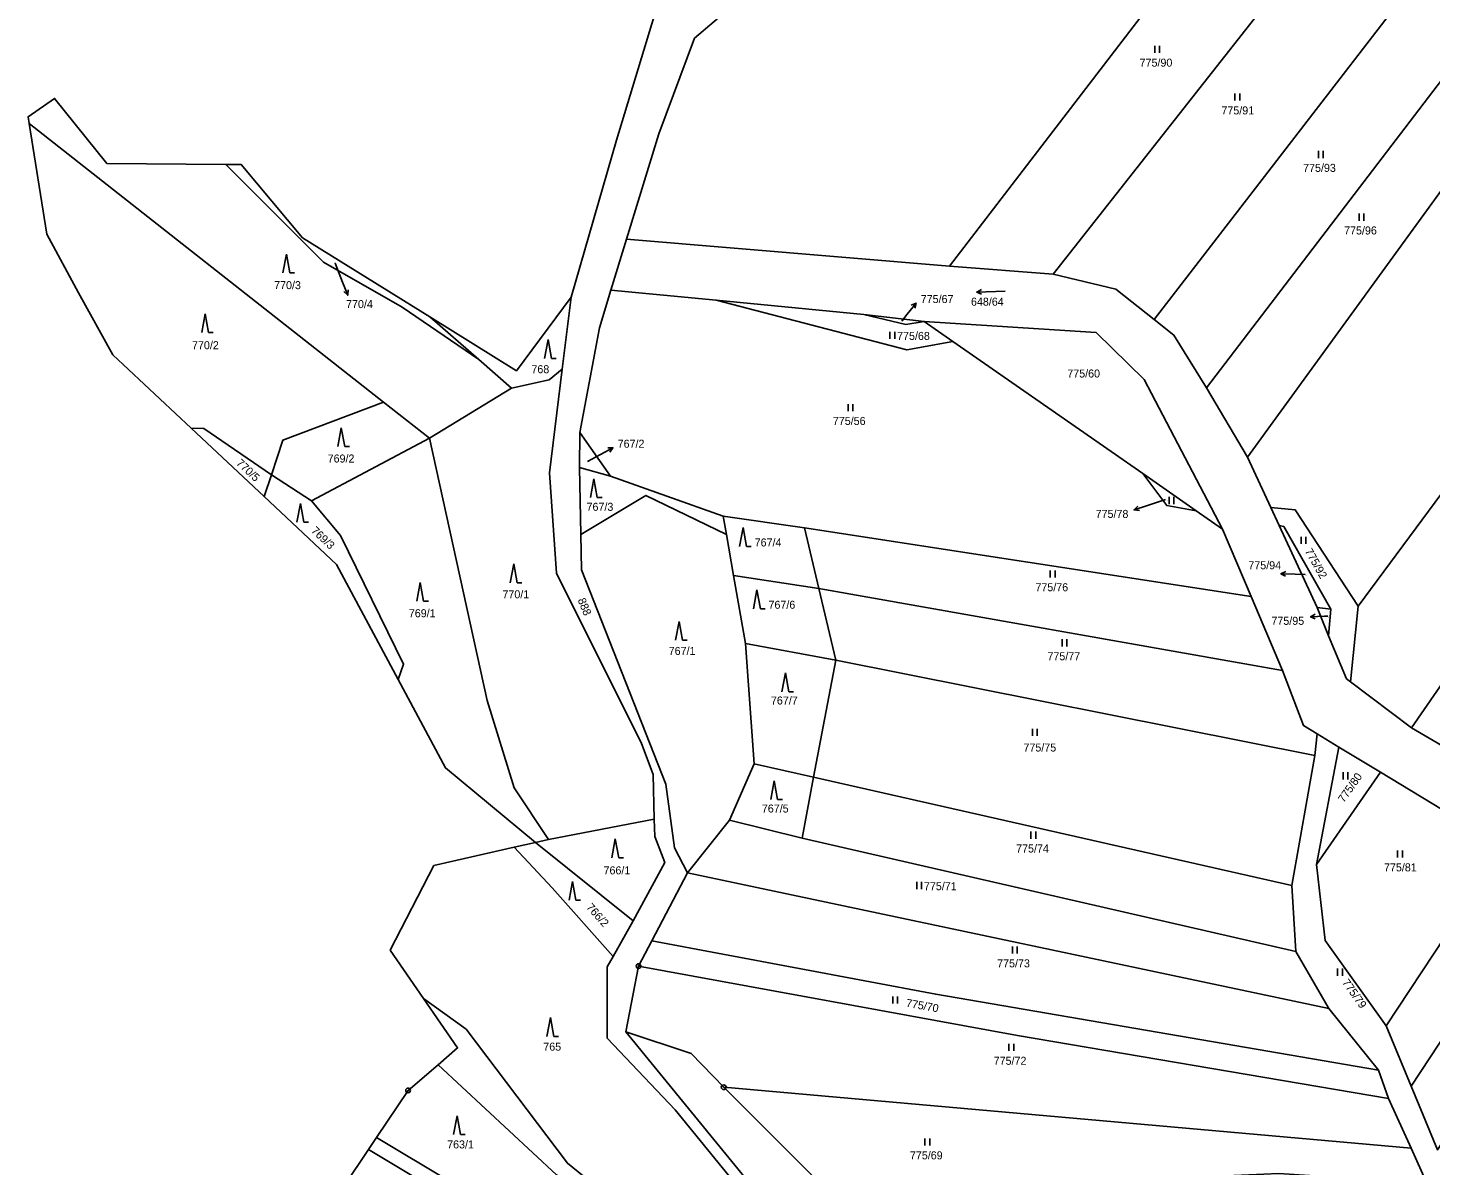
# Model space of a CAD drawing. Extents: x -654083 to -650132, y -1099819 to -1096699.
# Drawn here: x -653790.6 to -653492.6, y -1097976.1 to -1097734.5 of the extents above; entities that cross this region are included whole.
import ezdxf

# ---------------------------------------------------------------- set-up
doc = ezdxf.new("R2010")
doc.units = 0
for name, color, linetype in [('Geodetické body', 7, 'Continuous'), ('Obvody jako plochy', 7, 'Continuous'), ('Parcelní čísla', 7, 'Continuous'), ('Prvky pro prodl_ par_ č_', 7, 'Continuous'), ('Značky kultur', 7, 'Continuous')]:
    doc.layers.add(name, color=color, linetype=linetype)

msp = doc.modelspace()

# ---------------------------------------------------------------- linework, layer by layer
at = {"layer": 'Geodetické body'}
for centre, radius in [((-653660.89, -1097933.7), 0.5), ((-653660.89, -1097933.7), 0.001), ((-653642.8, -1097959.41), 0.5), ((-653709.82, -1097960.08), 0.5), ((-653709.82, -1097960.08), 0.001), ((-653642.8, -1097959.41), 0.001)]:
    msp.add_circle(centre, radius, dxfattribs=at)
at = {"layer": 'Obvody jako plochy'}
for points in [[(-653594.81, -1097785.08), (-653530.84, -1097701.66), (-653562.8, -1097688.65), (-653577, -1097689.41), (-653581.72, -1097693.73), (-653590.7, -1097708.43), (-653606.13, -1097708.96), (-653623.95, -1097715.36), (-653649.01, -1097736.69), (-653656.59, -1097756.97), (-653663.45, -1097779.36)], [(-653514.05, -1097712.1), (-653530.84, -1097701.66), (-653594.81, -1097785.08), (-653572.79, -1097786.78)], [(-653495.4, -1097723.83), (-653551.36, -1097796.39), (-653559.47, -1097789.96), (-653572.79, -1097786.78), (-653514.05, -1097712.1)], [(-653482.3, -1097735.11), (-653495.4, -1097723.83), (-653551.36, -1097796.39), (-653547.15, -1097799.73), (-653540.21, -1097810.9)], [(-653473.77, -1097746.16), (-653482.3, -1097735.11), (-653540.21, -1097810.9), (-653531.52, -1097825.64)], [(-653438.81, -1097763.81), (-653508.06, -1097857.25), (-653521.38, -1097836.82), (-653526.58, -1097836.33), (-653531.52, -1097825.64), (-653473.77, -1097746.16), (-653465.43, -1097757.67), (-653449.78, -1097765.74)], [(-653694.84, -1097804.92), (-653711.12, -1097793.79), (-653727.79, -1097784.24), (-653748.53, -1097763.48), (-653773.82, -1097763.25), (-653784.91, -1097749.46), (-653790.56, -1097753.36), (-653790.33, -1097754.81), (-653715.06, -1097813.94), (-653705.27, -1097821.63), (-653687.85, -1097811.01)], [(-653755.94, -1097819.47), (-653772.54, -1097803.91), (-653779.82, -1097790.71), (-653786.55, -1097778.3), (-653790.33, -1097754.81), (-653715.06, -1097813.94), (-653736.43, -1097822.01), (-653738.88, -1097829.37), (-653753.2, -1097819.54)], [(-653732.28, -1097779.05), (-653705.22, -1097795.86), (-653694.84, -1097804.92), (-653711.12, -1097793.79), (-653727.79, -1097784.24), (-653748.53, -1097763.48), (-653745.28, -1097763.51)], [(-653418.81, -1097770.44), (-653496.7, -1097883.13), (-653509.62, -1097873.34), (-653508.06, -1097857.25), (-653438.81, -1097763.81), (-653434.93, -1097763.13)], [(-653417.41, -1097771.08), (-653418.81, -1097770.44), (-653496.7, -1097883.13), (-653470.42, -1097898.46), (-653398.67, -1097788.61), (-653412.79, -1097773.31), (-653415.28, -1097772.11)], [(-653677.11, -1097806.93), (-653675.23, -1097791.65), (-653686.84, -1097807.28), (-653705.22, -1097795.86), (-653694.84, -1097804.92), (-653687.85, -1097811.01), (-653679.9, -1097809.21)], [(-653603.93, -1097802.84), (-653594.15, -1097801.07), (-653553.78, -1097829.12), (-653548.67, -1097835.92), (-653542.42, -1097837.01), (-653536.81, -1097840.91), (-653530.75, -1097855.2), (-653625.6, -1097840.66), (-653642.9, -1097838.17), (-653666.83, -1097829.66), (-653673.36, -1097820.37), (-653669.2, -1097798.17), (-653666.74, -1097790.15), (-653644.41, -1097792.3)], [(-653613.05, -1097795.32), (-653604.08, -1097797.46), (-653600.24, -1097796.84), (-653594.15, -1097801.07), (-653603.93, -1097802.84), (-653644.41, -1097792.3)], [(-653613.05, -1097795.32), (-653600.24, -1097796.84), (-653604.08, -1097797.46)], [(-653542.42, -1097837.01), (-653553.78, -1097829.12), (-653594.15, -1097801.07), (-653600.24, -1097796.84), (-653563.69, -1097799.15), (-653553.46, -1097809.14), (-653536.81, -1097840.91)], [(-653657.81, -1097893.04), (-653660.26, -1097886.46), (-653678.3, -1097850.25), (-653679.83, -1097828.98), (-653677.11, -1097806.93), (-653679.9, -1097809.21), (-653687.85, -1097811.01), (-653705.27, -1097821.63), (-653693.04, -1097877.32), (-653687.33, -1097895.84), (-653680.04, -1097906.79), (-653657.54, -1097902.47)], [(-653705.27, -1097821.63), (-653730.38, -1097834.93), (-653738.88, -1097829.37), (-653736.43, -1097822.01), (-653715.06, -1097813.94)], [(-653740.42, -1097834.01), (-653755.94, -1097819.47), (-653753.2, -1097819.54), (-653738.88, -1097829.37)], [(-653693.04, -1097877.32), (-653687.33, -1097895.84), (-653680.04, -1097906.79), (-653682.75, -1097907.43), (-653701.87, -1097891.61), (-653711.95, -1097872.81), (-653710.79, -1097869.59), (-653724.19, -1097842.26), (-653730.38, -1097834.93), (-653705.27, -1097821.63)], [(-653666.83, -1097829.66), (-653673.36, -1097820.37), (-653673.45, -1097827.83)], [(-653659.37, -1097833.74), (-653642.21, -1097842.08), (-653642.9, -1097838.17), (-653666.83, -1097829.66), (-653673.45, -1097827.83), (-653673.16, -1097842.06)], [(-653725.03, -1097848.43), (-653740.42, -1097834.01), (-653738.88, -1097829.37), (-653730.38, -1097834.93), (-653724.19, -1097842.26), (-653710.79, -1097869.59), (-653711.95, -1097872.81)], [(-653542.42, -1097837.01), (-653553.78, -1097829.12), (-653548.67, -1097835.92)], [(-653642.21, -1097842.08), (-653640.69, -1097850.74), (-653638.15, -1097865.17), (-653636.35, -1097890.75), (-653641.54, -1097902.69), (-653650.52, -1097913.86), (-653653.28, -1097908.61), (-653655.1, -1097895.04), (-653673, -1097849.54), (-653673.16, -1097842.06), (-653659.37, -1097833.74)], [(-653508.06, -1097857.25), (-653509.62, -1097873.34), (-653510.49, -1097872.68), (-653514.32, -1097863.54), (-653513.83, -1097857.91), (-653523.84, -1097840.32), (-653524.82, -1097840.13), (-653526.58, -1097836.33), (-653521.38, -1097836.82)], [(-653622.56, -1097853.53), (-653625.6, -1097840.66), (-653642.9, -1097838.17), (-653642.21, -1097842.08), (-653640.69, -1097850.74)], [(-653622.56, -1097853.53), (-653524.09, -1097870.91), (-653530.75, -1097855.2), (-653625.6, -1097840.66)], [(-653513.83, -1097857.91), (-653516.76, -1097857.58), (-653524.82, -1097840.13), (-653523.84, -1097840.32)], [(-653638.15, -1097865.17), (-653619.01, -1097868.73), (-653622.56, -1097853.53), (-653640.69, -1097850.74)], [(-653517.2, -1097888.98), (-653516.7, -1097884.4), (-653519.65, -1097882.61), (-653524.09, -1097870.91), (-653622.56, -1097853.53), (-653619.01, -1097868.73)], [(-653516.76, -1097857.58), (-653514.32, -1097863.54), (-653513.83, -1097857.91)], [(-653619.01, -1097868.73), (-653623.69, -1097893.61), (-653636.35, -1097890.75), (-653638.15, -1097865.17)], [(-653522.13, -1097916.57), (-653517.2, -1097888.98), (-653619.01, -1097868.73), (-653623.69, -1097893.61)], [(-653516.9, -1097912.11), (-653503.28, -1097892.53), (-653512.11, -1097887.18)], [(-653641.54, -1097902.69), (-653626.12, -1097906.5), (-653623.69, -1097893.61), (-653636.35, -1097890.75)], [(-653623.69, -1097893.61), (-653522.13, -1097916.57), (-653521.28, -1097930.58), (-653626.12, -1097906.5)], [(-653477.02, -1097908.44), (-653502.08, -1097946.37), (-653515.07, -1097928.23), (-653516.9, -1097912.11), (-653503.28, -1097892.53)], [(-653682.75, -1097907.43), (-653662.01, -1097924.1), (-653655.31, -1097911.71), (-653657.43, -1097906.2), (-653657.54, -1097902.47), (-653680.04, -1097906.79)], [(-653650.52, -1097913.86), (-653514.24, -1097942.72), (-653521.28, -1097930.58), (-653626.12, -1097906.5), (-653641.54, -1097902.69)], [(-653713.62, -1097930.33), (-653706.55, -1097940.57), (-653697.49, -1097947.08), (-653675.99, -1097975.54), (-653648.7, -1097997.71), (-653633.3, -1098002.98), (-653632.53, -1097989.46), (-653653.11, -1097964.2), (-653667.52, -1097949), (-653667.58, -1097933.88), (-653666.3, -1097931.63), (-653679.22, -1097917.1), (-653687.31, -1097908.47), (-653704.35, -1097912.36)], [(-653682.75, -1097907.43), (-653662.01, -1097924.1), (-653666.3, -1097931.63), (-653679.22, -1097917.1), (-653687.31, -1097908.47)], [(-653496.78, -1097959.19), (-653467.24, -1097914.37), (-653477.02, -1097908.44), (-653502.08, -1097946.37)], [(-653503.69, -1097955.79), (-653514.24, -1097942.72), (-653650.52, -1097913.86), (-653658.08, -1097928.32), (-653597.76, -1097939.65)], [(-653465.27, -1097915.56), (-653458.4, -1097922.3), (-653491.2, -1097972.7), (-653496.78, -1097959.19), (-653467.24, -1097914.37)], [(-653580.42, -1097948.42), (-653501.59, -1097961.82), (-653503.69, -1097955.79), (-653597.76, -1097939.65), (-653658.08, -1097928.32), (-653660.89, -1097933.7)], [(-653501.59, -1097961.82), (-653496.77, -1097972.37), (-653642.8, -1097959.41), (-653649.71, -1097952.26), (-653663.58, -1097947.68), (-653660.89, -1097933.7), (-653580.42, -1097948.42)], [(-653649.71, -1097952.26), (-653642.8, -1097959.41), (-653601.35, -1098000.78), (-653611.1, -1098011.02), (-653630.75, -1098019.66), (-653647, -1098002.44), (-653632.03, -1098006.86), (-653629.06, -1097989.93), (-653663.58, -1097947.68)], [(-653703.46, -1097954.62), (-653678.31, -1097978.03), (-653659.65, -1097992.78), (-653685.44, -1097988.72), (-653716.54, -1097970.07), (-653709.82, -1097960.08)], [(-653642.8, -1097959.41), (-653496.77, -1097972.37), (-653493.43, -1097979.77), (-653524.85, -1097977.7), (-653563.09, -1097979.4), (-653592.66, -1097991.35), (-653601.35, -1098000.78)], [(-653718.24, -1097972.6), (-653716.54, -1097970.07), (-653685.44, -1097988.72), (-653687.93, -1097990.83)], [(-653784.54, -1098051.6), (-653779.31, -1098078.59), (-653768.96, -1098073.49), (-653733.67, -1098033.51), (-653720.21, -1098016.99), (-653718.63, -1098017), (-653687.93, -1097990.83), (-653718.24, -1097972.6), (-653723.44, -1097980.32), (-653752.03, -1098016.42), (-653764.83, -1098030.84)]]:
    msp.add_lwpolyline(points, close=True, dxfattribs=at)
for points in [[(-653623.95, -1097715.36), (-653649.01, -1097736.69), (-653656.59, -1097756.97), (-653663.45, -1097779.36), (-653666.74, -1097790.15), (-653669.2, -1097798.17), (-653673.36, -1097820.37), (-653673.45, -1097827.83), (-653673.16, -1097842.06), (-653673, -1097849.54), (-653655.1, -1097895.04), (-653653.28, -1097908.61), (-653650.52, -1097913.86), (-653658.08, -1097928.32), (-653660.89, -1097933.7), (-653663.58, -1097947.68), (-653629.06, -1097989.93)], [(-653632.53, -1097989.46), (-653653.11, -1097964.2), (-653667.52, -1097949), (-653667.58, -1097933.88), (-653666.3, -1097931.63), (-653662.01, -1097924.1), (-653655.31, -1097911.71), (-653657.43, -1097906.2), (-653657.54, -1097902.47), (-653657.81, -1097893.04), (-653660.26, -1097886.46), (-653678.3, -1097850.25), (-653679.83, -1097828.98), (-653677.11, -1097806.93), (-653675.23, -1097791.65), (-653665.58, -1097758.3), (-653656.89, -1097729.68)], [(-653477.02, -1097908.44), (-653503.28, -1097892.53), (-653512.11, -1097887.18), (-653516.7, -1097884.4), (-653519.65, -1097882.61), (-653524.09, -1097870.91), (-653530.75, -1097855.2), (-653536.81, -1097840.91), (-653553.46, -1097809.14), (-653563.69, -1097799.15), (-653600.24, -1097796.84), (-653613.05, -1097795.32), (-653644.41, -1097792.3), (-653666.74, -1097790.15), (-653663.45, -1097779.36), (-653594.81, -1097785.08), (-653572.79, -1097786.78), (-653559.47, -1097789.96), (-653551.36, -1097796.39), (-653547.15, -1097799.73), (-653540.21, -1097810.9), (-653531.52, -1097825.64), (-653526.58, -1097836.33), (-653524.82, -1097840.13), (-653516.76, -1097857.58), (-653514.32, -1097863.54), (-653510.49, -1097872.68), (-653509.62, -1097873.34), (-653496.7, -1097883.13), (-653470.42, -1097898.46)], [(-653493.43, -1097979.77), (-653496.77, -1097972.37), (-653501.59, -1097961.82), (-653503.69, -1097955.79), (-653514.24, -1097942.72), (-653521.28, -1097930.58), (-653522.13, -1097916.57), (-653517.2, -1097888.98), (-653516.7, -1097884.4), (-653512.11, -1097887.18), (-653516.9, -1097912.11), (-653515.07, -1097928.23), (-653502.08, -1097946.37), (-653496.78, -1097959.19), (-653491.2, -1097972.7)], [(-653678.31, -1097978.03), (-653703.46, -1097954.62), (-653699.31, -1097951.06), (-653706.55, -1097940.57), (-653697.49, -1097947.08), (-653675.99, -1097975.54), (-653648.7, -1097997.71)]]:
    msp.add_lwpolyline(points, dxfattribs=at)
at = {"layer": 'Prvky pro prodl_ par_ č_'}
for p, q in [((-653725.33, -1097784.47), (-653723.75, -1097788.45)), ((-653723.75, -1097788.45), (-653722.65, -1097791.24)), ((-653604.99, -1097796.73), (-653603.81, -1097795.25)), ((-653603.81, -1097795.25), (-653601.94, -1097792.91)), ((-653671.76, -1097826.54), (-653668.97, -1097825.05)), ((-653668.97, -1097825.05), (-653666.32, -1097823.63)), ((-653552.76, -1097835.89), (-653555.61, -1097836.83)), ((-653548.95, -1097834.63), (-653552.76, -1097835.89)), ((-653521.43, -1097850.48), (-653524.43, -1097850.4)), ((-653519.25, -1097850.53), (-653521.43, -1097850.48)), ((-653515.15, -1097859.42), (-653518.15, -1097859.53)), ((-653514.46, -1097859.4), (-653515.15, -1097859.42))]:
    msp.add_line(p, q, dxfattribs=at)
for points in [[(-653722.55, -1097790.13), (-653722.65, -1097791.24), (-653723.48, -1097790.49)], [(-653602.95, -1097793.38), (-653601.94, -1097792.91), (-653602.17, -1097794)], [(-653667.44, -1097823.67), (-653666.32, -1097823.63), (-653666.97, -1097824.55)], [(-653554.5, -1097836.99), (-653555.61, -1097836.83), (-653554.82, -1097836.04)], [(-653523.44, -1097850.93), (-653524.43, -1097850.4), (-653523.42, -1097849.93)], [(-653517.13, -1097859.99), (-653518.15, -1097859.53), (-653517.17, -1097858.99)]]:
    msp.add_lwpolyline(points, dxfattribs=at)
at = {"layer": 'Značky kultur'}
for p, q in [((-653551.23, -1097738.28), (-653551.23, -1097739.78)), ((-653550.2, -1097739.78), (-653550.2, -1097738.28)), ((-653534.19, -1097748.43), (-653534.19, -1097749.93)), ((-653533.17, -1097749.93), (-653533.17, -1097748.43)), ((-653516.45, -1097760.62), (-653516.45, -1097762.12)), ((-653515.43, -1097762.12), (-653515.43, -1097760.62)), ((-653507.82, -1097773.92), (-653507.82, -1097775.42)), ((-653506.8, -1097775.42), (-653506.8, -1097773.92)), ((-653735.68, -1097782.5), (-653736.42, -1097786.5)), ((-653735.68, -1097782.5), (-653734.95, -1097786.5)), ((-653734.95, -1097786.5), (-653733.95, -1097786.5)), ((-653583.03, -1097790.42), (-653589.03, -1097790.58)), ((-653752.94, -1097795.19), (-653753.68, -1097799.19)), ((-653752.94, -1097795.19), (-653752.21, -1097799.19)), ((-653752.21, -1097799.19), (-653751.21, -1097799.19)), ((-653680.09, -1097800.68), (-653680.83, -1097804.68)), ((-653680.09, -1097800.68), (-653679.36, -1097804.68)), ((-653607.48, -1097799.01), (-653607.48, -1097800.51)), ((-653606.45, -1097800.51), (-653606.45, -1097799.01)), ((-653679.36, -1097804.68), (-653678.36, -1097804.68)), ((-653616.38, -1097814.35), (-653616.38, -1097815.85)), ((-653615.35, -1097815.85), (-653615.35, -1097814.35)), ((-653724.02, -1097819.38), (-653724.76, -1097823.38)), ((-653724.02, -1097819.38), (-653723.29, -1097823.38)), ((-653723.29, -1097823.38), (-653722.29, -1097823.38)), ((-653670.37, -1097830.21), (-653671.1, -1097834.21)), ((-653670.37, -1097830.21), (-653669.64, -1097834.21)), ((-653732.71, -1097835.44), (-653733.45, -1097839.44)), ((-653732.71, -1097835.44), (-653731.98, -1097839.44)), ((-653669.64, -1097834.21), (-653668.64, -1097834.21)), ((-653548.19, -1097834.09), (-653548.19, -1097835.59)), ((-653547.17, -1097835.59), (-653547.17, -1097834.09)), ((-653731.98, -1097839.44), (-653730.98, -1097839.44)), ((-653638.68, -1097840.58), (-653639.42, -1097844.58)), ((-653638.68, -1097840.58), (-653637.95, -1097844.58)), ((-653520.16, -1097842.52), (-653520.16, -1097844.02)), ((-653519.14, -1097844.02), (-653519.14, -1097842.52)), ((-653637.95, -1097844.58), (-653636.95, -1097844.58)), ((-653687.4, -1097848.31), (-653688.14, -1097852.31)), ((-653687.4, -1097848.31), (-653686.67, -1097852.31)), ((-653573.42, -1097849.67), (-653573.42, -1097851.17)), ((-653572.4, -1097851.17), (-653572.4, -1097849.67)), ((-653707.26, -1097852.24), (-653707.99, -1097856.24)), ((-653707.26, -1097852.24), (-653706.53, -1097856.24)), ((-653686.67, -1097852.31), (-653685.67, -1097852.31)), ((-653635.74, -1097853.81), (-653636.47, -1097857.81)), ((-653635.74, -1097853.81), (-653635.01, -1097857.81)), ((-653706.53, -1097856.24), (-653705.53, -1097856.24)), ((-653635.01, -1097857.81), (-653634.01, -1097857.81)), ((-653652.29, -1097860.52), (-653653.03, -1097864.52)), ((-653652.29, -1097860.52), (-653651.56, -1097864.52)), ((-653651.56, -1097864.52), (-653650.56, -1097864.52)), ((-653570.91, -1097864.31), (-653570.91, -1097865.81)), ((-653569.89, -1097865.81), (-653569.89, -1097864.31)), ((-653629.7, -1097871.44), (-653630.44, -1097875.44)), ((-653629.7, -1097871.44), (-653628.97, -1097875.44)), ((-653628.97, -1097875.44), (-653627.97, -1097875.44)), ((-653577.23, -1097883.3), (-653577.23, -1097884.8)), ((-653576.2, -1097884.8), (-653576.2, -1097883.3)), ((-653511.22, -1097892.54), (-653511.22, -1097894.04)), ((-653510.2, -1097894.04), (-653510.2, -1097892.54)), ((-653632.07, -1097894.33), (-653632.81, -1097898.33)), ((-653632.07, -1097894.33), (-653631.34, -1097898.33)), ((-653631.34, -1097898.33), (-653630.34, -1097898.33)), ((-653577.53, -1097905.14), (-653577.53, -1097906.64)), ((-653576.51, -1097906.64), (-653576.51, -1097905.14)), ((-653665.82, -1097906.67), (-653666.56, -1097910.67)), ((-653665.82, -1097906.67), (-653665.09, -1097910.67)), ((-653665.09, -1097910.67), (-653664.09, -1097910.67)), ((-653499.64, -1097909.15), (-653499.64, -1097910.65)), ((-653498.61, -1097910.65), (-653498.61, -1097909.15)), ((-653674.91, -1097915.71), (-653675.65, -1097919.71)), ((-653674.91, -1097915.71), (-653674.18, -1097919.71)), ((-653601.78, -1097915.83), (-653601.78, -1097917.33)), ((-653600.76, -1097917.33), (-653600.76, -1097915.83)), ((-653674.18, -1097919.71), (-653673.18, -1097919.71)), ((-653581.48, -1097929.52), (-653581.48, -1097931.02)), ((-653580.45, -1097931.02), (-653580.45, -1097929.52)), ((-653512.39, -1097934.23), (-653512.39, -1097935.73)), ((-653511.36, -1097935.73), (-653511.36, -1097934.23)), ((-653606.88, -1097940.14), (-653606.88, -1097941.64)), ((-653605.85, -1097941.64), (-653605.85, -1097940.14)), ((-653679.6, -1097944.61), (-653680.33, -1097948.61)), ((-653679.6, -1097944.61), (-653678.87, -1097948.61)), ((-653678.87, -1097948.61), (-653677.87, -1097948.61)), ((-653582.23, -1097950.21), (-653582.23, -1097951.71)), ((-653581.2, -1097951.71), (-653581.2, -1097950.21)), ((-653699.43, -1097965.47), (-653700.17, -1097969.47)), ((-653699.43, -1097965.47), (-653698.7, -1097969.47)), ((-653698.7, -1097969.47), (-653697.7, -1097969.47)), ((-653600.06, -1097970.28), (-653600.06, -1097971.78)), ((-653599.04, -1097971.78), (-653599.04, -1097970.28))]:
    msp.add_line(p, q, dxfattribs=at)
msp.add_lwpolyline([(-653588.02, -1097791.05), (-653589.03, -1097790.58), (-653588.04, -1097790.05)], dxfattribs=at)

# ---------------------------------------------------------------- texts
at = {"layer": 'Parcelní čísla'}
for s, height, p in [('775/90', 1.7, (-653554.45, -1097742.72)), ('775/91', 1.7, (-653537.07, -1097752.86)), ('775/93', 1.7, (-653519.72, -1097765.06)), ('775/96', 1.7, (-653511.01, -1097778.35)), ('770/4', 0.1, (-653725.51, -1097784.47)), ('770/3', 1.7, (-653738.29, -1097789.96)), ('648/64', 1.7, (-653590.27, -1097793.47)), ('775/67', 0.1, (-653604.99, -1097796.73)), ('770/2', 1.7, (-653755.73, -1097802.71)), ('775/68', 1.7, (-653605.96, -1097800.74)), ('768', 1.7, (-653683.64, -1097807.81)), ('775/60', 1.7, (-653569.81, -1097808.72)), ('775/56', 1.7, (-653619.61, -1097818.79)), ('769/2', 1.7, (-653726.92, -1097826.77)), ('767/3', 1.7, (-653671.93, -1097837.02)), ('767/4', 1.7, (-653636.22, -1097844.59)), ('770/1', 1.7, (-653689.79, -1097855.6)), ('775/76', 1.7, (-653576.58, -1097854.1)), ('769/1', 1.7, (-653709.68, -1097859.62)), ('767/6', 1.7, (-653633.28, -1097857.82)), ('767/1', 1.7, (-653654.48, -1097867.62)), ('775/77', 1.7, (-653574.03, -1097868.75)), ('767/7', 1.7, (-653632.76, -1097878.15)), ('775/75', 1.7, (-653579.12, -1097888.13)), ('767/5', 1.7, (-653634.69, -1097901.08)), ('775/74', 1.7, (-653580.68, -1097909.57)), ('766/1', 1.7, (-653668.32, -1097914.21)), ('775/81', 1.7, (-653502.54, -1097913.58)), ('775/71', 1.7, (-653600.26, -1097917.57)), ('775/73', 1.7, (-653584.71, -1097933.95)), ('765', 1.7, (-653681.12, -1097951.64)), ('775/72', 1.7, (-653585.45, -1097954.64)), ('763/1', 1.7, (-653701.54, -1097972.4)), ('775/69', 1.7, (-653603.24, -1097974.72))]:
    msp.add_text(s, height=height, dxfattribs=at).set_placement(p)
for s, height, rotation, p in [('770/5', 1.7, 316.908, (-653746.46, -1097827.07)), ('767/2', 0.1, 344.862, (-653671.76, -1097826.54)), ('775/78', 0.1, 326.025, (-653548.95, -1097834.63)), ('769/3', 1.7, 316.503, (-653730.55, -1097841.43)), ('775/92', 1.7, 299.25, (-653519.4, -1097845.57)), ('775/94', 0.1, 298.746, (-653519.25, -1097850.53)), ('888', 1.7, 292.14, (-653673.84, -1097855.94)), ('775/95', 0.1, 294.309, (-653514.46, -1097859.4)), ('775/80', 1.7, 54.918, (-653511.06, -1097899.12)), ('766/2', 1.7, 311.508, (-653672.08, -1097921.28)), ('775/79', 1.7, 305.199, (-653511.5, -1097937.18)), ('775/70', 1.7, 350.064, (-653604.16, -1097942.31))]:
    msp.add_text(s, height=height, rotation=rotation, dxfattribs=at).set_placement(p)
at = {"layer": 'Prvky pro prodl_ par_ č_'}
for s, p in [('770/4', (-653723.01, -1097793.98)), ('775/67', (-653600.94, -1097792.91)), ('767/2', (-653665.32, -1097823.63)), ('775/78', (-653563.79, -1097838.53)), ('775/94', (-653531.35, -1097849.43)), ('775/95', (-653526.45, -1097861.23))]:
    msp.add_text(s, height=1.7, dxfattribs=at).set_placement(p)

doc.saveas('drawing.dxf')
